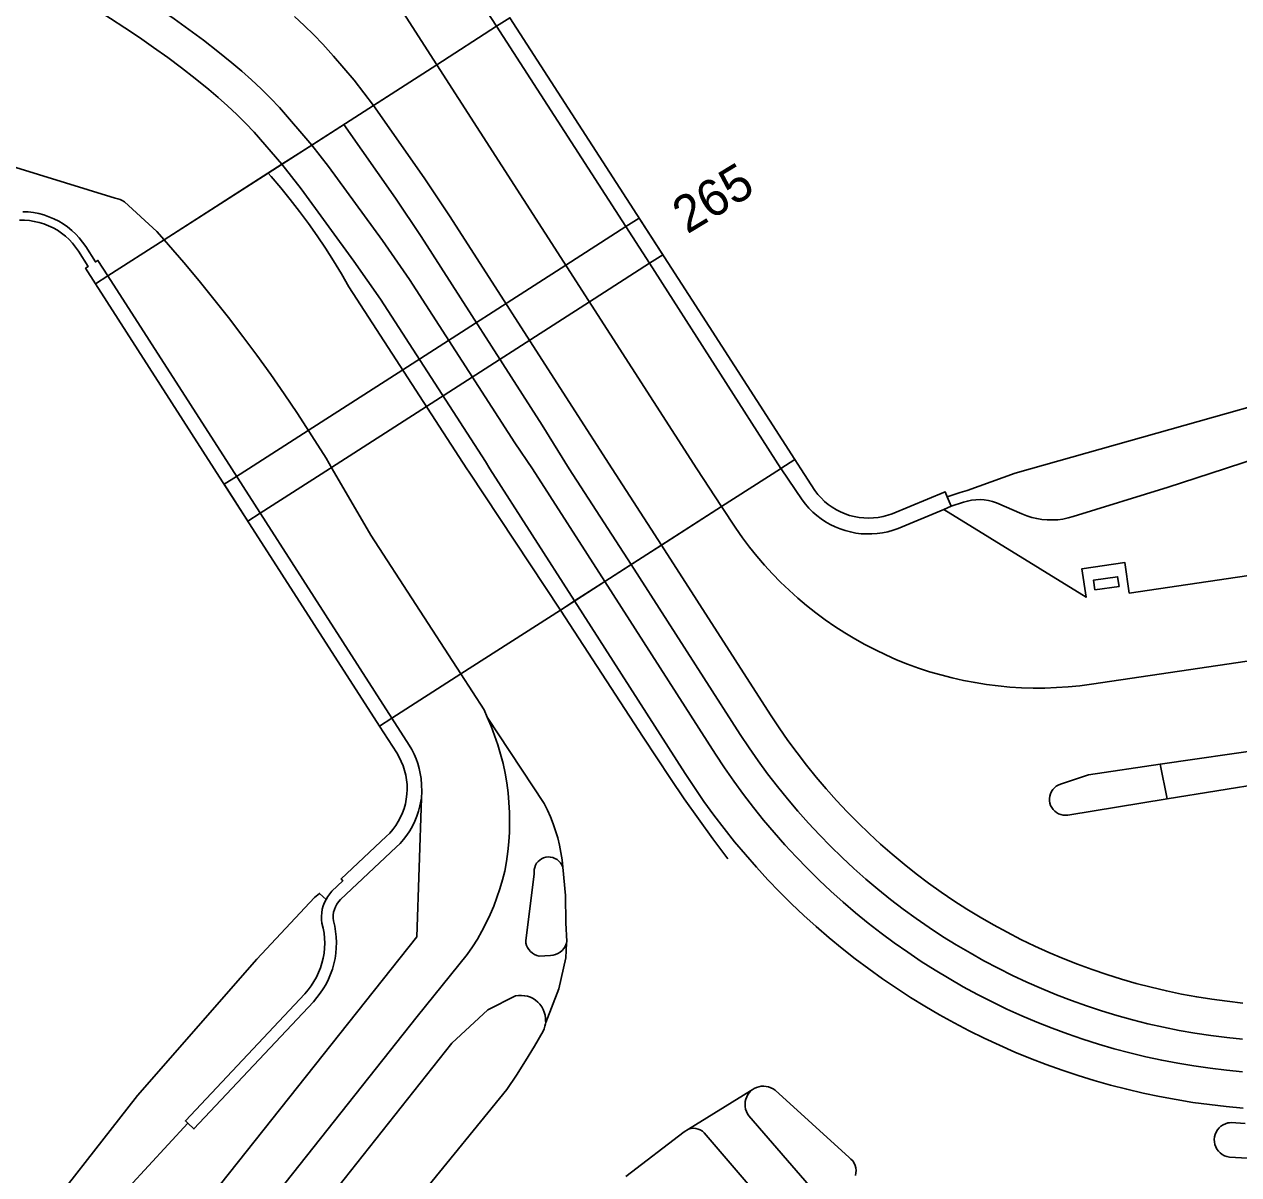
# Model space of a CAD drawing. Extents: x 122462 to 123306, y 485548 to 486417.
# Drawn here: x 123158.68 to 123208.47, y 486221.06 to 486268.22 of the extents above; entities that cross this region are included whole.
import ezdxf

# ---------------------------------------------------------------- set-up
doc = ezdxf.new("R2010")
doc.units = 0
for name, color, linetype in [('Level 14', 7, 'Continuous'), ('Level 15', 7, 'Continuous'), ('Level 16', 7, 'Continuous'), ('Level 17', 7, 'Continuous'), ('Level 21', 7, 'Continuous'), ('Level 34', 7, 'Continuous'), ('Level 37', 7, 'Continuous'), ('Level 40', 7, 'Continuous'), ('Level 61', 7, 'Continuous')]:
    doc.layers.add(name, color=color, linetype=linetype)

msp = doc.modelspace()

# ---------------------------------------------------------------- linework, layer by layer
at = {"layer": 'Level 14'}
for p, q in [((123189.679, 486250), (123187.268, 486248.453)), ((123189.679, 486250), (123189.701, 486250.014)), ((123187.268, 486248.453), (123184.801, 486246.868)), ((123184.801, 486246.868), (123183.556, 486246.069)), ((123183.556, 486246.069), (123180.659, 486244.208)), ((123180.659, 486244.208), (123176.583, 486241.592)), ((123176.583, 486241.592), (123173.747, 486239.771)), ((123173.243, 486239.447), (123173.747, 486239.771))]:
    msp.add_line(p, q, dxfattribs=at)
at = {"layer": 'Level 15'}
for p, q in [((123196.685, 486248.459), (123196.523, 486248.847)), ((123196.383, 486248.333), (123196.685, 486248.459))]:
    msp.add_line(p, q, dxfattribs=at)
for points in [[(123199.943, 486250), (123217.178, 486254.867), (123231.552, 486256.632), (123268.592, 486259.996), (123295.492, 486266.036), (123300.069, 486267.429), (123301.084, 486267.769), (123302.095, 486268.121), (123303.101, 486268.486), (123304.103, 486268.864), (123305.1, 486269.255), (123306.018, 486269.628)], [(123178.043, 486268.137), (123177.606, 486268.814)], [(123306.018, 486268.823), (123305.164, 486268.479), (123304.117, 486268.074), (123303.065, 486267.682), (123302.008, 486267.305), (123300.946, 486266.941), (123299.88, 486266.592), (123298.809, 486266.257), (123297.733, 486265.935), (123296.654, 486265.629), (123295.57, 486265.336), (123276.532, 486261.019), (123268.767, 486259.258), (123247.287, 486256.753), (123232.017, 486255.1), (123216.684, 486252.875), (123207.886, 486250)], [(123158.619, 486260.536), (123158.838, 486260.526), (123159.055, 486260.501), (123159.27, 486260.46), (123159.482, 486260.404), (123159.689, 486260.333), (123159.891, 486260.248), (123160.086, 486260.148), (123160.274, 486260.035), (123160.453, 486259.91), (123160.623, 486259.771), (123160.783, 486259.622), (123160.931, 486259.461), (123161.068, 486259.29), (123161.193, 486259.11), (123161.596, 486258.481), (123161.693, 486258.543), (123162.104, 486257.903)], [(123158.475, 486260.185), (123158.679, 486260.185), (123158.883, 486260.171), (123159.085, 486260.141), (123159.284, 486260.096), (123159.48, 486260.037), (123159.67, 486259.964), (123159.855, 486259.876), (123160.033, 486259.775), (123160.202, 486259.661), (123160.363, 486259.535), (123160.514, 486259.397), (123160.654, 486259.248), (123160.782, 486259.09), (123160.899, 486258.922), (123161.302, 486258.293), (123161.188, 486258.219), (123161.599, 486257.579)], [(123189.71, 486250), (123189.701, 486250.014)], [(123189.71, 486250), (123190.573, 486248.722), (123190.708, 486248.547), (123190.853, 486248.381), (123191.01, 486248.225), (123191.176, 486248.079), (123191.352, 486247.945), (123191.536, 486247.823), (123191.728, 486247.713), (123191.926, 486247.616), (123192.131, 486247.532), (123192.34, 486247.462), (123192.554, 486247.406), (123192.771, 486247.364), (123192.99, 486247.337), (123193.211, 486247.324), (123193.432, 486247.326), (123193.652, 486247.342), (123193.871, 486247.373), (123194.088, 486247.418), (123194.3, 486247.477), (123194.509, 486247.55), (123196.383, 486248.333)], [(123190.516, 486250), (123190.27, 486250.378)], [(123196.523, 486248.847), (123196.434, 486249.059), (123194.269, 486248.155), (123194.082, 486248.09), (123193.891, 486248.04), (123193.696, 486248.003), (123193.499, 486247.981), (123193.302, 486247.973), (123193.104, 486247.98), (123192.907, 486248.001), (123192.712, 486248.037), (123192.521, 486248.087), (123192.333, 486248.15), (123192.151, 486248.228), (123191.975, 486248.318), (123191.806, 486248.421), (123191.645, 486248.536), (123191.493, 486248.663), (123191.351, 486248.801), (123191.219, 486248.948), (123191.098, 486249.105), (123190.516, 486250)], [(123196.523, 486248.847), (123197.048, 486249.026), (123197.342, 486249.104), (123199.309, 486249.821), (123199.943, 486250)], [(123207.886, 486250), (123205.588, 486249.249), (123201.684, 486248.038), (123201.477, 486247.981), (123201.266, 486247.938), (123201.052, 486247.911), (123200.837, 486247.899), (123200.622, 486247.902), (123200.408, 486247.921), (123200.195, 486247.956), (123199.986, 486248.005), (123199.78, 486248.069), (123199.58, 486248.148), (123198.546, 486248.597), (123198.381, 486248.653), (123198.212, 486248.694), (123198.041, 486248.72), (123197.867, 486248.732), (123197.693, 486248.728), (123197.521, 486248.709), (123197.35, 486248.676), (123197.183, 486248.628), (123196.685, 486248.459)], [(123174.963, 486236.495), (123174.974, 486236.765), (123174.969, 486237.035), (123174.949, 486237.305), (123174.916, 486237.511), (123174.871, 486237.715), (123174.812, 486237.916), (123174.741, 486238.112), (123174.658, 486238.304), (123174.562, 486238.49), (123174.455, 486238.669), (123173.747, 486239.771)], [(123173.243, 486239.447), (123173.95, 486238.346), (123174.05, 486238.176), (123174.137, 486238), (123174.212, 486237.817), (123174.272, 486237.63), (123174.319, 486237.438), (123174.352, 486237.244), (123174.371, 486237.048), (123174.375, 486236.851), (123174.365, 486236.654), (123174.34, 486236.458), (123174.302, 486236.265), (123174.249, 486236.075), (123174.182, 486235.89), (123174.103, 486235.71), (123174.01, 486235.536), (123173.905, 486235.369), (123173.788, 486235.21), (123173.66, 486235.061), (123173.521, 486234.921), (123171.664, 486233.183), (123171.735, 486233.107), (123171.292, 486232.675), (123171.201, 486232.573), (123171.12, 486232.463), (123171.049, 486232.346)], [(123165.385, 486223.164), (123165.631, 486222.933), (123170.531, 486228.151), (123170.678, 486228.318), (123170.814, 486228.494), (123170.938, 486228.679), (123171.051, 486228.871), (123171.151, 486229.07), (123171.238, 486229.275), (123171.312, 486229.484), (123171.372, 486229.699), (123171.419, 486229.916), (123171.452, 486230.136), (123171.471, 486230.358), (123171.475, 486230.581), (123171.466, 486230.803), (123171.442, 486231.024), (123171.404, 486231.243), (123171.353, 486231.46), (123171.342, 486231.579), (123171.344, 486231.698), (123171.36, 486231.816), (123171.39, 486231.931), (123171.434, 486232.042), (123171.49, 486232.147), (123171.557, 486232.246), (123171.636, 486232.335), (123173.93, 486234.482), (123174.085, 486234.637), (123174.23, 486234.803), (123174.363, 486234.978), (123174.485, 486235.161), (123174.594, 486235.352), (123174.69, 486235.55), (123174.772, 486235.753), (123174.841, 486235.962), (123174.896, 486236.175), (123174.963, 486236.495)], [(123126.692, 486174.251), (123126.657, 486174.276), (123146.58, 486202.159), (123153.54, 486211.739), (123158.69, 486218.379), (123163.32, 486224.309), (123168.21, 486229.899), (123170.58, 486232.419), (123170.788, 486232.592), (123171.049, 486232.346)], [(123171.049, 486232.346), (123170.985, 486232.216), (123170.934, 486232.08), (123170.896, 486231.94), (123170.872, 486231.797), (123170.862, 486231.652), (123170.865, 486231.507), (123170.882, 486231.363), (123170.931, 486231.162), (123170.967, 486230.958), (123170.988, 486230.753), (123170.995, 486230.546), (123170.988, 486230.339), (123170.967, 486230.134), (123170.932, 486229.93), (123170.883, 486229.729), (123170.821, 486229.532), (123170.745, 486229.34), (123170.656, 486229.153), (123170.555, 486228.973), (123170.442, 486228.8), (123170.317, 486228.635), (123170.181, 486228.479), (123165.281, 486223.261), (123165.385, 486223.164)], [(123165.385, 486223.164), (123162.157, 486219.678), (123161.342, 486218.789), (123160.535, 486217.891), (123159.738, 486216.986), (123158.949, 486216.073), (123158.169, 486215.153), (123157.398, 486214.225), (123156.616, 486213.263), (123155.843, 486212.293), (123155.08, 486211.316), (123154.326, 486210.331), (123153.583, 486209.338), (123152.85, 486208.338), (123127.629, 486173.57)]]:
    msp.add_lwpolyline(points, dxfattribs=at)
at = {"layer": 'Level 16'}
for p, q in [((123178.589, 486268.489), (123178.043, 486268.137)), ((123178.043, 486268.137), (123175.595, 486266.565)), ((123164.411, 486259.384), (123162.104, 486257.903)), ((123162.104, 486257.903), (123161.599, 486257.579)), ((123189.701, 486250.014), (123190.27, 486250.378))]:
    msp.add_line(p, q, dxfattribs=at)
at = {"layer": 'Level 17'}
for p, q in [((123175.595, 486266.565), (123178.043, 486268.137)), ((123168.671, 486262.119), (123175.595, 486266.565)), ((123172.99, 486264.892), (123175.595, 486266.565)), ((123170.465, 486263.271), (123172.99, 486264.892)), ((123169.243, 486262.486), (123170.465, 486263.271)), ((123164.411, 486259.384), (123169.243, 486262.486)), ((123164.411, 486259.384), (123168.671, 486262.119)), ((123162.104, 486257.903), (123164.411, 486259.384)), ((123189.701, 486250.014), (123189.679, 486250)), ((123187.268, 486248.453), (123182.485, 486245.381)), ((123182.485, 486245.381), (123181.239, 486244.581)), ((123181.239, 486244.581), (123180.659, 486244.208)), ((123180.659, 486244.208), (123176.583, 486241.592)), ((123176.583, 486241.592), (123173.747, 486239.771)), ((123205.251, 486237.881), (123211.531, 486238.805)), ((123205.547, 486236.461), (123205.251, 486237.881)), ((123211.697, 486237.459), (123205.547, 486236.461)), ((123185.914, 486222.927), (123188.46, 486224.497))]:
    msp.add_line(p, q, dxfattribs=at)
for points in [[(123175.595, 486266.565), (123169.231, 486276.453)], [(123124.62, 486272.767), (123162.406, 486261.09), (123162.506, 486261.071), (123162.602, 486261.04), (123162.694, 486260.998), (123162.781, 486260.945), (123164.109, 486259.725), (123164.411, 486259.384)], [(123186.258, 486250), (123175.595, 486266.565)], [(123168.671, 486262.119), (123168.794, 486261.981), (123169.195, 486261.512), (123169.585, 486261.034), (123169.963, 486260.548), (123170.331, 486260.052), (123170.686, 486259.548), (123171.03, 486259.036), (123171.362, 486258.517), (123171.682, 486257.989), (123171.99, 486257.455), (123176.825, 486250)], [(123164.411, 486259.384), (123164.59, 486259.182), (123165.222, 486258.449), (123165.843, 486257.707), (123166.453, 486256.956), (123167.052, 486256.196), (123167.639, 486255.427), (123168.215, 486254.65), (123168.78, 486253.864), (123169.333, 486253.07), (123169.875, 486252.268), (123171.05, 486250.436), (123171.303, 486250)], [(123171.303, 486250), (123172.883, 486247.276), (123176.583, 486241.592)], [(123176.825, 486250), (123176.915, 486249.862), (123180.659, 486244.208)], [(123187.268, 486248.453), (123186.259, 486249.999), (123186.258, 486250)], [(123189.679, 486250), (123187.268, 486248.453)], [(123196.383, 486248.333), (123202.219, 486244.733), (123202.048, 486245.896), (123203.805, 486246.154), (123203.989, 486244.9), (123237.015, 486249.78), (123236.984, 486250)], [(123211.225, 486242.463), (123202.436, 486241.166), (123201.961, 486241.104), (123201.483, 486241.056), (123201.005, 486241.025), (123200.525, 486241.008), (123200.046, 486241.007), (123199.567, 486241.021), (123199.088, 486241.05), (123198.61, 486241.095), (123198.135, 486241.155), (123197.661, 486241.23), (123197.19, 486241.32), (123196.722, 486241.425), (123196.258, 486241.545), (123195.797, 486241.68), (123195.342, 486241.83), (123194.891, 486241.994), (123194.446, 486242.172), (123194.007, 486242.365), (123193.574, 486242.571), (123193.148, 486242.791), (123192.729, 486243.025), (123192.318, 486243.272), (123191.915, 486243.532), (123191.52, 486243.804), (123191.135, 486244.09), (123190.758, 486244.387), (123190.392, 486244.696), (123190.035, 486245.017), (123189.689, 486245.349), (123189.354, 486245.692), (123189.03, 486246.045), (123188.717, 486246.409), (123188.416, 486246.782), (123188.127, 486247.165), (123187.851, 486247.557), (123187.268, 486248.453)], [(123187.52, 486234.01), (123186.915, 486234.821), (123186.322, 486235.641), (123185.739, 486236.468), (123185.168, 486237.303), (123184.608, 486238.146), (123184.059, 486238.996), (123180.659, 486244.208)], [(123176.583, 486241.592), (123177.531, 486240.113), (123177.656, 486239.815)], [(123177.656, 486239.815), (123177.816, 486239.445), (123177.96, 486239.068), (123178.091, 486238.686), (123178.206, 486238.3), (123178.306, 486237.909), (123178.39, 486237.514), (123178.459, 486237.117), (123178.513, 486236.717), (123178.551, 486236.316), (123178.573, 486235.913), (123178.579, 486235.509), (123178.57, 486235.106), (123178.544, 486234.704), (123178.504, 486234.302), (123178.447, 486233.903), (123178.375, 486233.506), (123178.284, 486233.14), (123178.178, 486232.778), (123178.058, 486232.421), (123177.925, 486232.068), (123177.777, 486231.722), (123177.616, 486231.381), (123177.441, 486231.047), (123177.254, 486230.72), (123177.054, 486230.4), (123176.841, 486230.089), (123174.78, 486227.546), (123161.172, 486210.365)], [(123177.656, 486239.815), (123179.999, 486236.277), (123180.134, 486236.004), (123180.256, 486235.726), (123180.367, 486235.442), (123180.465, 486235.155), (123180.55, 486234.863), (123180.622, 486234.567), (123180.682, 486234.269), (123180.729, 486233.968), (123180.762, 486233.666)], [(123205.547, 486236.461), (123201.47, 486235.799), (123201.373, 486235.791), (123201.276, 486235.798), (123201.181, 486235.819), (123201.09, 486235.854), (123201.005, 486235.902), (123200.928, 486235.962), (123200.861, 486236.032), (123200.805, 486236.112), (123200.762, 486236.199), (123200.732, 486236.292), (123200.716, 486236.388), (123200.715, 486236.486), (123200.728, 486236.582), (123200.755, 486236.676), (123200.796, 486236.764), (123200.85, 486236.846), (123200.915, 486236.918), (123200.99, 486236.98), (123201.073, 486237.031), (123201.163, 486237.068), (123202.321, 486237.451), (123205.251, 486237.881)], [(123174.963, 486236.495), (123174.776, 486230.813), (123159.718, 486211.852)], [(123180.913, 486230.551), (123180.849, 486230.413), (123180.794, 486230.324), (123180.727, 486230.245), (123180.648, 486230.177), (123180.56, 486230.121), (123180.464, 486230.079), (123180.364, 486230.052), (123180.26, 486230.04), (123179.784, 486230.022), (123179.687, 486230.048), (123179.596, 486230.089), (123179.511, 486230.142), (123179.435, 486230.207), (123179.37, 486230.283), (123179.316, 486230.368), (123179.276, 486230.459), (123179.249, 486230.556), (123179.237, 486230.655), (123179.586, 486233.384), (123179.578, 486233.476), (123179.584, 486233.568), (123179.605, 486233.658), (123179.638, 486233.745), (123179.685, 486233.824), (123179.743, 486233.896), (123179.812, 486233.958), (123179.889, 486234.009), (123179.973, 486234.048), (123180.062, 486234.073), (123180.154, 486234.084), (123180.246, 486234.081), (123180.343, 486234.061), (123180.436, 486234.026), (123180.523, 486233.976), (123180.6, 486233.914), (123180.667, 486233.84), (123180.721, 486233.757), (123180.762, 486233.666)], [(123180.913, 486230.551), (123180.917, 486230.624), (123180.886, 486231.378), (123180.867, 486232.503), (123180.762, 486233.666)], [(123180.913, 486230.551), (123180.876, 486229.943), (123180.597, 486228.684), (123180.062, 486227.294)], [(123162.44, 486209.068), (123176.206, 486226.446), (123177.686, 486227.816), (123178.821, 486228.384), (123178.943, 486228.403), (123179.066, 486228.408), (123179.189, 486228.397), (123179.31, 486228.371), (123179.427, 486228.331), (123179.538, 486228.278), (123179.641, 486228.211), (123179.736, 486228.132), (123179.82, 486228.042), (123179.893, 486227.942), (123179.954, 486227.835), (123180, 486227.72), (123180.033, 486227.601), (123180.051, 486227.479), (123180.054, 486227.356), (123180.062, 486227.294)], [(123180.062, 486227.294), (123180.044, 486227.246), (123180.024, 486227.141), (123179.992, 486227.04), (123179.949, 486226.942), (123179.598, 486226.333), (123179.235, 486225.732), (123178.858, 486225.139), (123178.47, 486224.554), (123164.297, 486207.168), (123156.855, 486198.039)], [(123188.46, 486224.497), (123188.527, 486224.534), (123188.611, 486224.59), (123188.702, 486224.634), (123188.797, 486224.665), (123188.896, 486224.684), (123188.997, 486224.689), (123189.097, 486224.68), (123189.195, 486224.658), (123189.29, 486224.624), (123189.379, 486224.577), (123189.461, 486224.518), (123192.497, 486221.764), (123192.576, 486221.697), (123192.645, 486221.619), (123192.701, 486221.531), (123192.743, 486221.436), (123192.771, 486221.336), (123192.783, 486221.233), (123192.78, 486221.129), (123192.762, 486221.027)], [(123192.065, 486220.131), (123191.969, 486220.092), (123191.87, 486220.065), (123191.767, 486220.051), (123191.664, 486220.05), (123191.562, 486220.063), (123191.461, 486220.089), (123191.366, 486220.127), (123191.275, 486220.178), (123191.192, 486220.239), (123191.118, 486220.311), (123188.393, 486223.473), (123188.335, 486223.558), (123188.289, 486223.651), (123188.256, 486223.749), (123188.237, 486223.851), (123188.232, 486223.954), (123188.241, 486224.057), (123188.265, 486224.158), (123188.302, 486224.255), (123188.352, 486224.345), (123188.414, 486224.428), (123188.46, 486224.497)], [(123209.586, 486221.698), (123208.095, 486221.781), (123207.992, 486221.801), (123207.893, 486221.836), (123207.801, 486221.885), (123207.716, 486221.948), (123207.642, 486222.022), (123207.58, 486222.106), (123207.53, 486222.198), (123207.495, 486222.297), (123207.475, 486222.4), (123207.47, 486222.505), (123207.481, 486222.609), (123207.507, 486222.711), (123207.548, 486222.807), (123207.602, 486222.897), (123207.669, 486222.978), (123207.748, 486223.047), (123207.835, 486223.105), (123207.931, 486223.148), (123208.031, 486223.178), (123208.096, 486223.188), (123208.161, 486223.193), (123208.738, 486223.163)], [(123183.339, 486220.983), (123185.738, 486222.818), (123185.914, 486222.927)], [(123185.914, 486222.927), (123186.01, 486222.951), (123186.109, 486222.959), (123186.208, 486222.952), (123186.305, 486222.929), (123186.396, 486222.891), (123186.481, 486222.839), (123186.556, 486222.774), (123189.665, 486219.145), (123189.704, 486219.064), (123189.732, 486218.978), (123189.747, 486218.889), (123189.75, 486218.798), (123189.74, 486218.709), (123189.719, 486218.621), (123189.685, 486218.537), (123189.64, 486218.459), (123189.608, 486218.385)]]:
    msp.add_lwpolyline(points, dxfattribs=at)
at = {"layer": 'Level 21'}
for points in [[(123178.043, 486268.137), (123178.589, 486268.489), (123186.759, 486255.824), (123190.27, 486250.378), (123189.701, 486250.014)], [(123189.701, 486250.014), (123184.309, 486258.422), (123178.043, 486268.137)], [(123166.467, 486250), (123161.599, 486257.579), (123162.104, 486257.903)], [(123162.104, 486257.903), (123167.18, 486250)], [(123173.747, 486239.771), (123173.243, 486239.447), (123170.567, 486243.617), (123166.467, 486250)], [(123167.18, 486250), (123171.023, 486244.016), (123173.747, 486239.771)]]:
    msp.add_lwpolyline(points, dxfattribs=at)
at = {"layer": 'Level 34'}
for points in [[(123183.339, 486259.926), (123183.885, 486260.277), (123184.856, 486258.773), (123184.309, 486258.422)], [(123183.339, 486259.926), (123180.883, 486258.35), (123174.194, 486254.057), (123170.321, 486251.572), (123167.873, 486250)], [(123184.309, 486258.422), (123181.852, 486256.845), (123175.169, 486252.554), (123171.272, 486250.053), (123171.189, 486250)], [(123167.873, 486250), (123167.382, 486249.685)], [(123171.189, 486250), (123168.35, 486248.178)], [(123168.35, 486248.178), (123167.846, 486247.854), (123166.878, 486249.362), (123167.382, 486249.685)]]:
    msp.add_lwpolyline(points, dxfattribs=at)
at = {"layer": 'Level 37'}
msp.add_line((123177.769, 486250), (123181.239, 486244.581), dxfattribs=at)
for points in [[(123158.439, 486272.107), (123159.082, 486271.822), (123159.72, 486271.525), (123160.255, 486271.258), (123160.784, 486270.981), (123161.307, 486270.692), (123161.825, 486270.393), (123162.336, 486270.083), (123162.968, 486269.688), (123163.593, 486269.283), (123164.212, 486268.868), (123164.825, 486268.444), (123165.43, 486268.011), (123166.026, 486267.566), (123166.613, 486267.11), (123167.191, 486266.642), (123167.6, 486266.296), (123167.999, 486265.939), (123168.389, 486265.572), (123168.77, 486265.195), (123169.141, 486264.809), (123170.465, 486263.271)], [(123158.448, 486270.523), (123159.066, 486270.236), (123159.584, 486269.977), (123160.098, 486269.708), (123160.605, 486269.428), (123161.107, 486269.138), (123161.603, 486268.838), (123162.206, 486268.461), (123162.804, 486268.074), (123163.395, 486267.678), (123163.98, 486267.273), (123164.557, 486266.86), (123165.126, 486266.435), (123165.686, 486266), (123166.238, 486265.553), (123166.63, 486265.221), (123167.013, 486264.878), (123167.388, 486264.526), (123167.753, 486264.164), (123168.109, 486263.793), (123169.243, 486262.486)], [(123169.76, 486268.536), (123170.157, 486268.167), (123170.544, 486267.789), (123170.922, 486267.401), (123171.359, 486266.92), (123171.785, 486266.428), (123172.199, 486265.926), (123172.601, 486265.414), (123172.99, 486264.892)], [(123182.782, 486250), (123181.126, 486252.564), (123176.143, 486260.326), (123175.076, 486261.925), (123172.99, 486264.892)], [(123171.773, 486264.111), (123173.901, 486261.09), (123174.944, 486259.527), (123179.914, 486251.786), (123181.023, 486250)], [(123179.52, 486250), (123178.795, 486251.068), (123174.475, 486257.759), (123173.359, 486259.356), (123171.149, 486262.391), (123170.465, 486263.271)], [(123169.243, 486262.486), (123170.033, 486261.477), (123172.193, 486258.511), (123173.285, 486256.948), (123177.583, 486250.291), (123177.769, 486250)], [(123182.485, 486245.381), (123179.521, 486249.999), (123179.52, 486250)], [(123183.556, 486246.069), (123181.024, 486249.999), (123181.023, 486250)], [(123184.801, 486246.868), (123182.783, 486249.999), (123182.782, 486250)], [(123184.801, 486246.868), (123189.278, 486239.908), (123189.628, 486239.379), (123189.99, 486238.858), (123190.365, 486238.347), (123190.752, 486237.845), (123191.152, 486237.352), (123191.563, 486236.87), (123191.986, 486236.397), (123192.421, 486235.935), (123192.866, 486235.484), (123193.323, 486235.043), (123193.79, 486234.614), (123194.267, 486234.197), (123194.755, 486233.791), (123195.252, 486233.397), (123195.758, 486233.016), (123196.274, 486232.647), (123196.799, 486232.291), (123197.332, 486231.947), (123197.873, 486231.617), (123198.423, 486231.3), (123198.979, 486230.996), (123199.544, 486230.706), (123200.115, 486230.43), (123200.692, 486230.168), (123201.276, 486229.92), (123201.865, 486229.687), (123202.461, 486229.468), (123203.061, 486229.263), (123203.666, 486229.074), (123204.276, 486228.899), (123204.889, 486228.739), (123205.507, 486228.594), (123206.127, 486228.464), (123206.751, 486228.349), (123207.378, 486228.249), (123208.006, 486228.165), (123208.637, 486228.096)], [(123208.633, 486226.61), (123207.981, 486226.678), (123207.33, 486226.761), (123206.681, 486226.86), (123206.034, 486226.974), (123205.391, 486227.104), (123204.751, 486227.249), (123204.114, 486227.409), (123203.482, 486227.585), (123202.854, 486227.775), (123202.23, 486227.981), (123201.612, 486228.201), (123200.999, 486228.436), (123200.392, 486228.686), (123199.791, 486228.95), (123199.197, 486229.228), (123198.609, 486229.52), (123198.029, 486229.827), (123197.456, 486230.147), (123196.891, 486230.481), (123196.334, 486230.828), (123195.785, 486231.188), (123195.245, 486231.561), (123194.714, 486231.947), (123194.193, 486232.346), (123193.681, 486232.757), (123193.18, 486233.18), (123192.688, 486233.615), (123192.207, 486234.062), (123191.737, 486234.52), (123191.278, 486234.989), (123190.83, 486235.469), (123190.394, 486235.959), (123189.97, 486236.46), (123189.557, 486236.971), (123189.158, 486237.491), (123188.77, 486238.021), (123188.396, 486238.56), (123188.034, 486239.108), (123183.556, 486246.069)], [(123182.485, 486245.381), (123187.021, 486238.304), (123187.389, 486237.744), (123187.771, 486237.193), (123188.165, 486236.65), (123188.572, 486236.118), (123188.991, 486235.594), (123189.422, 486235.081), (123189.866, 486234.579), (123190.321, 486234.086), (123190.787, 486233.605), (123191.265, 486233.135), (123191.754, 486232.676), (123192.253, 486232.228), (123192.763, 486231.793), (123193.283, 486231.37), (123193.812, 486230.959), (123194.351, 486230.56), (123194.9, 486230.175), (123195.457, 486229.802), (123196.023, 486229.442), (123196.597, 486229.096), (123197.179, 486228.764), (123197.769, 486228.445), (123198.366, 486228.14), (123198.97, 486227.85), (123199.581, 486227.573), (123200.198, 486227.311), (123200.821, 486227.064), (123201.449, 486226.832), (123202.083, 486226.614), (123202.722, 486226.411), (123203.366, 486226.223), (123204.014, 486226.051), (123204.665, 486225.893), (123205.321, 486225.751), (123205.979, 486225.625), (123206.64, 486225.514), (123207.303, 486225.419), (123207.969, 486225.339), (123208.636, 486225.275)], [(123208.653, 486223.788), (123207.965, 486223.851), (123207.278, 486223.929), (123206.593, 486224.024), (123205.911, 486224.134), (123205.232, 486224.26), (123204.555, 486224.401), (123203.882, 486224.558), (123203.213, 486224.73), (123202.548, 486224.918), (123201.887, 486225.121), (123201.232, 486225.339), (123200.581, 486225.573), (123199.936, 486225.821), (123199.297, 486226.084), (123198.664, 486226.361), (123198.038, 486226.654), (123197.419, 486226.96), (123196.806, 486227.281), (123196.202, 486227.615), (123195.605, 486227.964), (123195.016, 486228.326), (123194.436, 486228.702), (123193.865, 486229.09), (123193.303, 486229.492), (123192.75, 486229.907), (123192.207, 486230.335), (123191.674, 486230.774), (123191.151, 486231.226), (123190.639, 486231.69), (123190.138, 486232.166), (123189.647, 486232.653), (123189.168, 486233.151), (123188.701, 486233.66), (123188.245, 486234.18), (123187.802, 486234.71), (123187.371, 486235.25), (123186.952, 486235.8), (123186.546, 486236.359), (123186.154, 486236.928), (123185.774, 486237.505), (123181.239, 486244.581)]]:
    msp.add_lwpolyline(points, dxfattribs=at)
at = {"layer": 'Level 40'}
msp.add_lwpolyline([(123202.576, 486245.032), (123202.518, 486245.428), (123203.508, 486245.574), (123203.566, 486245.178), (123202.576, 486245.032)], dxfattribs=at)

# ---------------------------------------------------------------- texts
at = {"layer": 'Level 61'}
msp.add_text('265', height=1.5, rotation=31.2055, dxfattribs=at).set_placement((123185.86, 486259.601))

doc.saveas('drawing.dxf')
